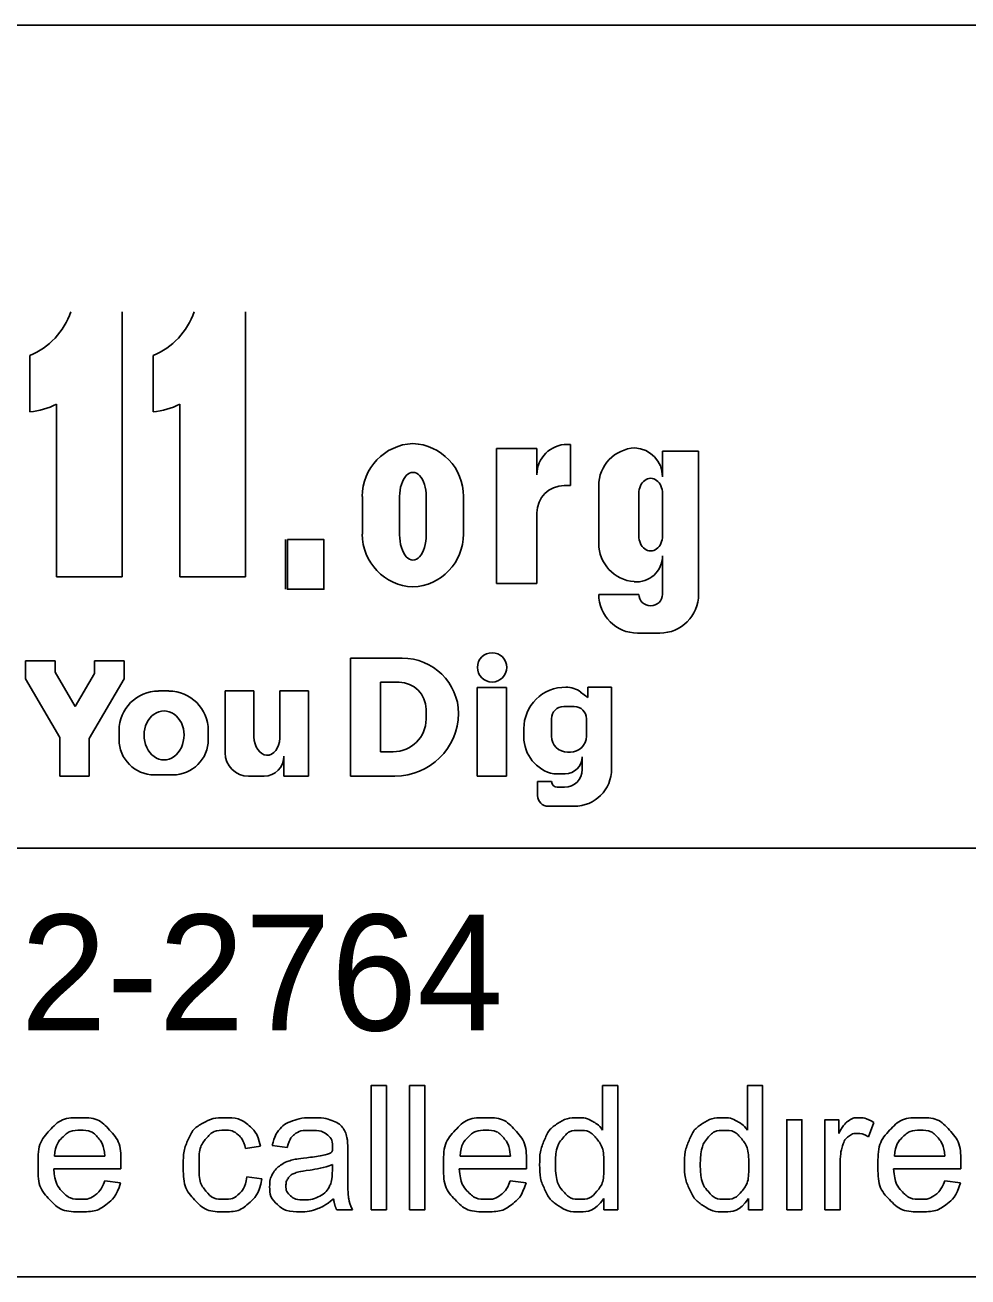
# Model space of a CAD drawing. Extents: x 0 to 34, y 0 to 22.
# Drawn here: x 4.831 to 5.97, y 2.141 to 3.653 of the extents above; entities that cross this region are included whole.
import ezdxf

# ---------------------------------------------------------------- set-up
doc = ezdxf.new("R2010")
doc.units = 0
doc.layers.add('SH_Data', color=7, linetype='Continuous')
doc.layers.add('SH_Text', color=7, linetype='Continuous')

msp = doc.modelspace()

# ---------------------------------------------------------------- linework, layer by layer
at = {"layer": 'SH_Data'}
for p, q in [((2.3775, 3.6533), (6.6275, 3.6533)), ((6.6275, 2.6587), (2.3775, 2.6587)), ((6.6275, 2.1408), (2.3775, 2.1408))]:
    msp.add_line(p, q, dxfattribs=at)
at = {"layer": 'SH_Text'}
for p, q in [((4.9487, 3.3067), (4.9487, 2.9867)), ((5.0975, 3.3067), (5.0975, 2.9867)), ((4.8371, 3.186), (4.8371, 3.2542)), ((4.9859, 3.186), (4.9859, 3.2542)), ((4.8694, 2.9867), (4.8694, 3.1953)), ((5.0182, 2.9867), (5.0182, 3.1953)), ((5.49, 3.1467), (5.486, 3.1467)), ((5.49, 3.0969), (5.49, 3.1467)), ((5.4493, 3.1416), (5.4005, 3.1416)), ((5.4005, 3.1416), (5.4005, 2.9786)), ((5.4493, 3.11), (5.4493, 3.1416)), ((5.6009, 3.1074), (5.6009, 3.1384)), ((5.6009, 3.1384), (5.6444, 3.1384)), ((5.6444, 3.1384), (5.6444, 2.9655)), ((5.4823, 3.0969), (5.49, 3.0969)), ((5.5239, 3.027), (5.5239, 3.0966)), ((5.5723, 3.0363), (5.5723, 3.0873)), ((5.6009, 3.0873), (5.6009, 3.0363)), ((5.2385, 3.0384), (5.2385, 3.0838)), ((5.2835, 3.0376), (5.2835, 3.0838)), ((5.3157, 3.0838), (5.3157, 3.0376)), ((5.3606, 3.0838), (5.3606, 3.0384)), ((5.4493, 2.9786), (5.4493, 3.0639)), ((5.1456, 3.0317), (5.1456, 2.9717)), ((5.6009, 2.9655), (5.6009, 3.0119)), ((4.9487, 2.9867), (4.8694, 2.9867)), ((5.0975, 2.9867), (5.0182, 2.9867)), ((5.4005, 2.9786), (5.4493, 2.9786)), ((5.5239, 2.9655), (5.5723, 2.9655)), ((5.5977, 2.9188), (5.5707, 2.9188)), ((4.8319, 2.885), (4.8677, 2.885)), ((4.8319, 2.8635), (4.8319, 2.885)), ((4.8677, 2.885), (4.8677, 2.8714)), ((4.9151, 2.8699), (4.9151, 2.885)), ((4.9151, 2.885), (4.9509, 2.885)), ((4.9509, 2.885), (4.9509, 2.8635)), ((5.2243, 2.8886), (5.2866, 2.8886)), ((5.2243, 2.7458), (5.2243, 2.8886)), ((4.8732, 2.7926), (4.8319, 2.8635)), ((4.8677, 2.8714), (4.8918, 2.83)), ((4.8918, 2.83), (4.9151, 2.8699)), ((4.9509, 2.8635), (4.9088, 2.7912)), ((5.2603, 2.7753), (5.2603, 2.8593)), ((5.2603, 2.8593), (5.2828, 2.8593)), ((4.9925, 2.8488), (5.0047, 2.8488)), ((5.0727, 2.8488), (5.1075, 2.8488)), ((5.0727, 2.7742), (5.0727, 2.8488)), ((5.1075, 2.8488), (5.1075, 2.7934)), ((5.1388, 2.7918), (5.1388, 2.8488)), ((5.1388, 2.8488), (5.1736, 2.8488)), ((5.1736, 2.8488), (5.1736, 2.7458)), ((5.377, 2.8529), (5.4126, 2.8529)), ((5.377, 2.7458), (5.377, 2.8529)), ((5.4126, 2.8529), (5.4126, 2.7458)), ((5.5021, 2.8473), (5.5107, 2.8407)), ((5.5107, 2.8533), (5.5395, 2.8533)), ((5.5107, 2.8407), (5.5107, 2.8533)), ((5.5107, 2.8533), (5.5395, 2.8533)), ((5.5395, 2.8533), (5.5395, 2.7547)), ((5.4816, 2.8299), (5.4944, 2.8299)), ((5.3154, 2.8266), (5.3154, 2.8148)), ((5.467, 2.7941), (5.467, 2.8153)), ((5.509, 2.8153), (5.509, 2.7941)), ((4.9447, 2.7902), (4.9447, 2.8009)), ((5.0525, 2.8009), (5.0525, 2.7902)), ((5.4335, 2.7933), (5.4335, 2.8034)), ((4.8732, 2.7458), (4.8732, 2.7926)), ((4.9088, 2.7912), (4.9088, 2.7458)), ((5.1439, 2.7458), (5.1439, 2.7699)), ((5.2759, 2.7753), (5.2603, 2.7753)), ((5.4897, 2.7748), (5.4863, 2.7748)), ((5.5039, 2.7537), (5.5039, 2.7691)), ((4.9088, 2.7458), (4.8732, 2.7458)), ((5.0097, 2.7474), (4.9875, 2.7474)), ((5.1199, 2.7458), (5.1011, 2.7458)), ((5.1736, 2.7458), (5.1439, 2.7458)), ((5.2779, 2.7458), (5.2243, 2.7458)), ((5.4126, 2.7458), (5.377, 2.7458)), ((5.45, 2.7225), (5.45, 2.7395)), ((5.45, 2.7395), (5.467, 2.7395)), ((5.4835, 2.7486), (5.4698, 2.7486)), ((5.4738, 2.7325), (5.4827, 2.7325)), ((5.4942, 2.7094), (5.4631, 2.7094))]:
    msp.add_line(p, q, dxfattribs=at)
msp.add_lwpolyline([(5.148, 3.0317), (5.1921, 3.0317), (5.1921, 2.9717), (5.148, 2.9717)], close=True, dxfattribs=at)
for points in [[(5.2491, 2.2219), (5.2491, 2.3721), (5.2675, 2.3721), (5.2675, 2.2219), (5.2491, 2.2219)], [(5.2956, 2.2219), (5.2956, 2.3721), (5.3141, 2.3721), (5.3141, 2.2219), (5.2956, 2.2219)], [(5.5285, 2.3182), (5.5285, 2.3721), (5.5469, 2.3721), (5.5469, 2.2219), (5.5299, 2.2219)], [(5.7034, 2.3182), (5.7034, 2.3721), (5.7218, 2.3721), (5.7218, 2.2219), (5.7048, 2.2219)], [(5.7509, 2.2219), (5.7509, 2.3308), (5.7693, 2.3308), (5.7693, 2.2219), (5.7509, 2.2219)], [(5.7971, 2.2219), (5.7971, 2.3308), (5.8137, 2.3308), (5.8137, 2.3143)], [(5.8562, 2.3273), (5.8497, 2.3102)], [(5.1479, 2.2972), (5.1298, 2.2996)], [(4.8669, 2.2867), (4.9277, 2.2867)], [(5.1154, 2.2987), (5.0974, 2.296)], [(5.2209, 2.2921), (5.2209, 2.2675)], [(5.3565, 2.2867), (5.4173, 2.2867)], [(5.881, 2.2867), (5.9418, 2.2867)], [(4.947, 2.2716), (4.8659, 2.2716)], [(5.2023, 2.2698), (5.2024, 2.2765)], [(5.4366, 2.2716), (5.3555, 2.2716)], [(5.8155, 2.2789), (5.8155, 2.2219), (5.7971, 2.2219)], [(5.9611, 2.2716), (5.88, 2.2716)], [(4.9275, 2.2571), (4.9465, 2.2547)], [(5.099, 2.2618), (5.1171, 2.2593)], [(5.4171, 2.2571), (5.4361, 2.2547)], [(5.9416, 2.2571), (5.9606, 2.2547)], [(5.5299, 2.2219), (5.5299, 2.2356)], [(5.7048, 2.2219), (5.7048, 2.2356)], [(5.2267, 2.2219), (5.2075, 2.2219)]]:
    msp.add_lwpolyline(points, dxfattribs=at)
msp.add_circle((5.3952, 2.8773), 0.0177, dxfattribs=at)
for centre, radius, start, end in [((4.8031, 3.3359), 0.0885, 292.5572, 340.7355), ((4.952, 3.3359), 0.0885, 292.5572, 340.7355), ((4.8291, 3.2741), 0.0885, 275.1733, 297.0931), ((4.9779, 3.2741), 0.0885, 275.1733, 297.0931), ((5.3024, 3.0838), 0.064, 92.5886, 180), ((5.2967, 3.0838), 0.064, 0, 87.4114), ((5.486, 3.11), 0.0367, 90, 180), ((5.5698, 3.0966), 0.0459, 92.6865, 180), ((5.5658, 3.1074), 0.0351, 0, 86.9262), ((5.4823, 3.0639), 0.033, 90, 180), ((5.3024, 3.0384), 0.064, 180, 267.4114), ((5.2967, 3.0384), 0.064, 272.5886, 0), ((5.5702, 3.027), 0.0463, 180, 265.7132), ((5.5696, 3.0119), 0.0313, 264.7825, 0), ((5.5707, 2.9655), 0.0468, 180, 270), ((5.5977, 2.9655), 0.0468, 270, 0), ((5.2866, 2.8203), 0.0682, 0.9944, 90), ((5.2828, 2.8266), 0.0327, 0, 90), ((4.9925, 2.8009), 0.0478, 90, 180), ((5.0047, 2.8009), 0.0478, 0, 90), ((5.4834, 2.8034), 0.0499, 89.0934, 180), ((5.4848, 2.825), 0.0283, 52.1415, 91.2046), ((5.4816, 2.8153), 0.0146, 90, 180), ((5.4944, 2.8153), 0.0146, 0, 90), ((5.2759, 2.8148), 0.0395, 270, 0), ((5.2779, 2.8228), 0.0769, 270, 359.0635), ((4.9875, 2.7902), 0.0428, 180, 270), ((5.0097, 2.7902), 0.0428, 270, 0), ((5.4791, 2.7933), 0.0457, 180, 258.2203), ((5.4863, 2.7941), 0.0193, 180, 270), ((5.4897, 2.7941), 0.0193, 270, 0), ((5.1011, 2.7742), 0.0284, 180, 270), ((5.1199, 2.7699), 0.024, 270, 0), ((5.4835, 2.769), 0.0203, 270, 0), ((5.4827, 2.7537), 0.0212, 270, 0), ((5.4942, 2.7547), 0.0453, 270, 0), ((5.4738, 2.7393), 0.00682, 180, 270), ((5.4631, 2.7225), 0.0131, 180, 270)]:
    msp.add_arc(centre, radius, start, end, dxfattribs=at)
for centre, major_axis, ratio, start_param, end_param in [((5.2996, 3.0838), (0, 0.0291), 0.553236, 4.712389, 7.853982), ((5.5866, 3.0873), (0, 0.0184), 0.777179, 4.712389, 7.853982), ((5.2996, 3.0376), (0, 0.0308), 0.522014, 1.570796, 4.712389), ((5.5866, 3.0363), (0, 0.0184), 0.777179, 1.570796, 4.712389), ((5.5866, 2.9655), (0.0143, 0), 0.959012, 3.141593, 6.283185), ((4.9991, 2.7956), (0, 0.029), 0.832186, 4.712389, 7.853982), ((4.9991, 2.7956), (0, 0.0302), 0.797287, 1.570796, 4.712389), ((5.1231, 2.7942), (-0.0011, 0.0231), 0.679042, 1.570796, 4.575961)]:
    msp.add_ellipse(centre, major_axis=major_axis, ratio=ratio, start_param=start_param, end_param=end_param, dxfattribs=at)
for points, degree in [([(4.9465, 2.2547), (4.942, 2.238), (4.9298, 2.2287), (4.9177, 2.2195), (4.8987, 2.2195), (4.8749, 2.2195), (4.8609, 2.2342), (4.8469, 2.2489), (4.8469, 2.2754), (4.8469, 2.3029), (4.861, 2.318), (4.8752, 2.3332), (4.8977, 2.3332), (4.9195, 2.3332), (4.9333, 2.3183), (4.9471, 2.3035), (4.9471, 2.2765), (4.9471, 2.2749), (4.947, 2.2716)], 3), ([(5.1171, 2.2593), (5.1141, 2.2407), (5.1019, 2.2301), (5.0896, 2.2195), (5.0718, 2.2195), (5.0495, 2.2195), (5.0359, 2.2341), (5.0223, 2.2487), (5.0223, 2.2759), (5.0223, 2.2935), (5.0282, 2.3068), (5.034, 2.32), (5.046, 2.3266), (5.0579, 2.3332), (5.0719, 2.3332), (5.0897, 2.3332), (5.1009, 2.3242), (5.1122, 2.3152), (5.1154, 2.2987)], 3), ([(5.1298, 2.2996), (5.1323, 2.3112), (5.1379, 2.3183), (5.1435, 2.3255), (5.1542, 2.3293), (5.1648, 2.3332), (5.1788, 2.3332), (5.1928, 2.3332), (5.2015, 2.3299), (5.2102, 2.3266), (5.2142, 2.3216), (5.2183, 2.3167), (5.22, 2.3091), (5.2209, 2.3044), (5.2209, 2.2921)], 3), ([(5.4361, 2.2547), (5.4316, 2.238), (5.4194, 2.2287), (5.4072, 2.2195), (5.3883, 2.2195), (5.3644, 2.2195), (5.3505, 2.2342), (5.3365, 2.2489), (5.3365, 2.2754), (5.3365, 2.3029), (5.3506, 2.318), (5.3648, 2.3332), (5.3873, 2.3332), (5.4091, 2.3332), (5.4229, 2.3183), (5.4367, 2.3035), (5.4367, 2.2765), (5.4367, 2.2749), (5.4366, 2.2716)], 3), ([(5.5299, 2.2356), (5.5195, 2.2195), (5.4995, 2.2195), (5.4865, 2.2195), (5.4755, 2.2267), (5.4646, 2.2339), (5.4586, 2.2467), (5.4526, 2.2596), (5.4526, 2.2762), (5.4526, 2.2925), (5.4581, 2.3058), (5.4635, 2.319), (5.4743, 2.3261), (5.4852, 2.3332), (5.4986, 2.3332), (5.5084, 2.3332), (5.516, 2.329), (5.5237, 2.3249), (5.5285, 2.3182)], 3), ([(5.7048, 2.2356), (5.6944, 2.2195), (5.6743, 2.2195), (5.6613, 2.2195), (5.6504, 2.2267), (5.6395, 2.2339), (5.6335, 2.2467), (5.6275, 2.2596), (5.6275, 2.2762), (5.6275, 2.2925), (5.6329, 2.3058), (5.6384, 2.319), (5.6492, 2.3261), (5.66, 2.3332), (5.6734, 2.3332), (5.6832, 2.3332), (5.6909, 2.329), (5.6986, 2.3249), (5.7034, 2.3182)], 3), ([(5.8137, 2.3143), (5.8201, 2.3258), (5.8254, 2.3295), (5.8308, 2.3332), (5.8372, 2.3332), (5.8466, 2.3332), (5.8562, 2.3273)], 3), ([(5.9606, 2.2547), (5.9561, 2.238), (5.9439, 2.2287), (5.9317, 2.2195), (5.9128, 2.2195), (5.8889, 2.2195), (5.875, 2.2342), (5.861, 2.2489), (5.861, 2.2754), (5.861, 2.3029), (5.8751, 2.318), (5.8892, 2.3332), (5.9118, 2.3332), (5.9336, 2.3332), (5.9474, 2.3183), (5.9612, 2.3035), (5.9612, 2.2765), (5.9612, 2.2749), (5.9611, 2.2716)], 3), ([(4.9277, 2.2867), (4.9265, 2.3005), (4.9207, 2.3074), (4.9119, 2.3181), (4.8979, 2.3181), (4.8852, 2.3181), (4.8765, 2.3095), (4.8678, 2.301), (4.8669, 2.2867)], 3), ([(5.0974, 2.296), (5.0949, 2.307), (5.0884, 2.3125), (5.0819, 2.3181), (5.0726, 2.3181), (5.0587, 2.3181), (5.05, 2.3081), (5.0413, 2.2981), (5.0413, 2.2764), (5.0413, 2.2545), (5.0497, 2.2446), (5.0581, 2.2346), (5.0717, 2.2346), (5.0825, 2.2346), (5.0898, 2.2413), (5.0971, 2.2479), (5.099, 2.2618)], 3), ([(5.2038, 2.2353), (5.1936, 2.2267), (5.1841, 2.2231), (5.1746, 2.2195), (5.1638, 2.2195), (5.1458, 2.2195), (5.1362, 2.2283), (5.1266, 2.237), (5.1266, 2.2506), (5.1266, 2.2586), (5.1302, 2.2652), (5.1339, 2.2718), (5.1398, 2.2758), (5.1456, 2.2798), (5.153, 2.2818), (5.1584, 2.2833), (5.1694, 2.2846), (5.1917, 2.2873), (5.2023, 2.2909), (5.2024, 2.2947), (5.2024, 2.2958), (5.2024, 2.3071), (5.1971, 2.3117), (5.1901, 2.3179), (5.1762, 2.3179), (5.1632, 2.3179), (5.157, 2.3134), (5.1508, 2.3088), (5.1479, 2.2972)], 3), ([(5.4173, 2.2867), (5.4161, 2.3005), (5.4103, 2.3074), (5.4015, 2.3181), (5.3875, 2.3181), (5.3748, 2.3181), (5.3661, 2.3095), (5.3574, 2.301), (5.3565, 2.2867)], 3), ([(5.4716, 2.2762), (5.4716, 2.2553), (5.4805, 2.245), (5.4893, 2.2346), (5.5012, 2.2346), (5.5133, 2.2346), (5.5218, 2.2445), (5.5302, 2.2544), (5.5302, 2.2747), (5.5302, 2.297), (5.5216, 2.3075), (5.513, 2.3179), (5.5004, 2.3179), (5.4881, 2.3179), (5.4799, 2.3079), (5.4716, 2.2979), (5.4716, 2.2762)], 3), ([(5.6465, 2.2762), (5.6465, 2.2553), (5.6553, 2.245), (5.6641, 2.2346), (5.6761, 2.2346), (5.6882, 2.2346), (5.6967, 2.2445), (5.7051, 2.2544), (5.7051, 2.2747), (5.7051, 2.297), (5.6965, 2.3075), (5.6879, 2.3179), (5.6753, 2.3179), (5.663, 2.3179), (5.6548, 2.3079), (5.6465, 2.2979), (5.6465, 2.2762)], 3), ([(5.9418, 2.2867), (5.9405, 2.3005), (5.9348, 2.3074), (5.926, 2.3181), (5.912, 2.3181), (5.8993, 2.3181), (5.8906, 2.3095), (5.8819, 2.301), (5.881, 2.2867)], 3), ([(5.8497, 2.3102), (5.843, 2.3142), (5.8363, 2.3142), (5.8302, 2.3142), (5.8255, 2.3105), (5.8207, 2.3069), (5.8186, 2.3004), (5.8155, 2.2906), (5.8155, 2.2789)], 3), ([(4.8659, 2.2716), (4.8669, 2.2537), (4.876, 2.2442), (4.8852, 2.2346), (4.8988, 2.2346), (4.9089, 2.2346), (4.9161, 2.24), (4.9233, 2.2453), (4.9275, 2.2571)], 3), ([(5.2024, 2.2765), (5.1923, 2.2724), (5.1722, 2.2696), (5.1608, 2.2679), (5.1561, 2.2659), (5.1514, 2.2638), (5.1488, 2.2599), (5.1463, 2.2559), (5.1463, 2.2511), (5.1463, 2.2438), (5.1519, 2.2389), (5.1574, 2.2339), (5.1682, 2.2339), (5.1788, 2.2339), (5.1871, 2.2386), (5.1954, 2.2433), (5.1993, 2.2513), (5.2023, 2.2576), (5.2023, 2.2698)], 3), ([(5.3555, 2.2716), (5.3565, 2.2537), (5.3656, 2.2442), (5.3748, 2.2346), (5.3884, 2.2346), (5.3985, 2.2346), (5.4057, 2.24), (5.4129, 2.2453), (5.4171, 2.2571)], 3), ([(5.88, 2.2716), (5.881, 2.2537), (5.8901, 2.2442), (5.8992, 2.2346), (5.9129, 2.2346), (5.923, 2.2346), (5.9302, 2.24), (5.9374, 2.2453), (5.9416, 2.2571)], 3), ([(5.2209, 2.2675), (5.2209, 2.2418), (5.2221, 2.235), (5.2233, 2.2282), (5.2267, 2.2219)], 3), ([(5.2075, 2.2219), (5.2047, 2.2276), (5.2038, 2.2353)], 2)]:
    msp.add_open_spline(points, degree=degree, dxfattribs=at)

# ---------------------------------------------------------------- texts
msp.add_text('OHIO811, 8-1-1, or 1-800-362-2764', height=0.14, dxfattribs=at).set_placement((2.422, 2.4386))

doc.saveas('drawing.dxf')
